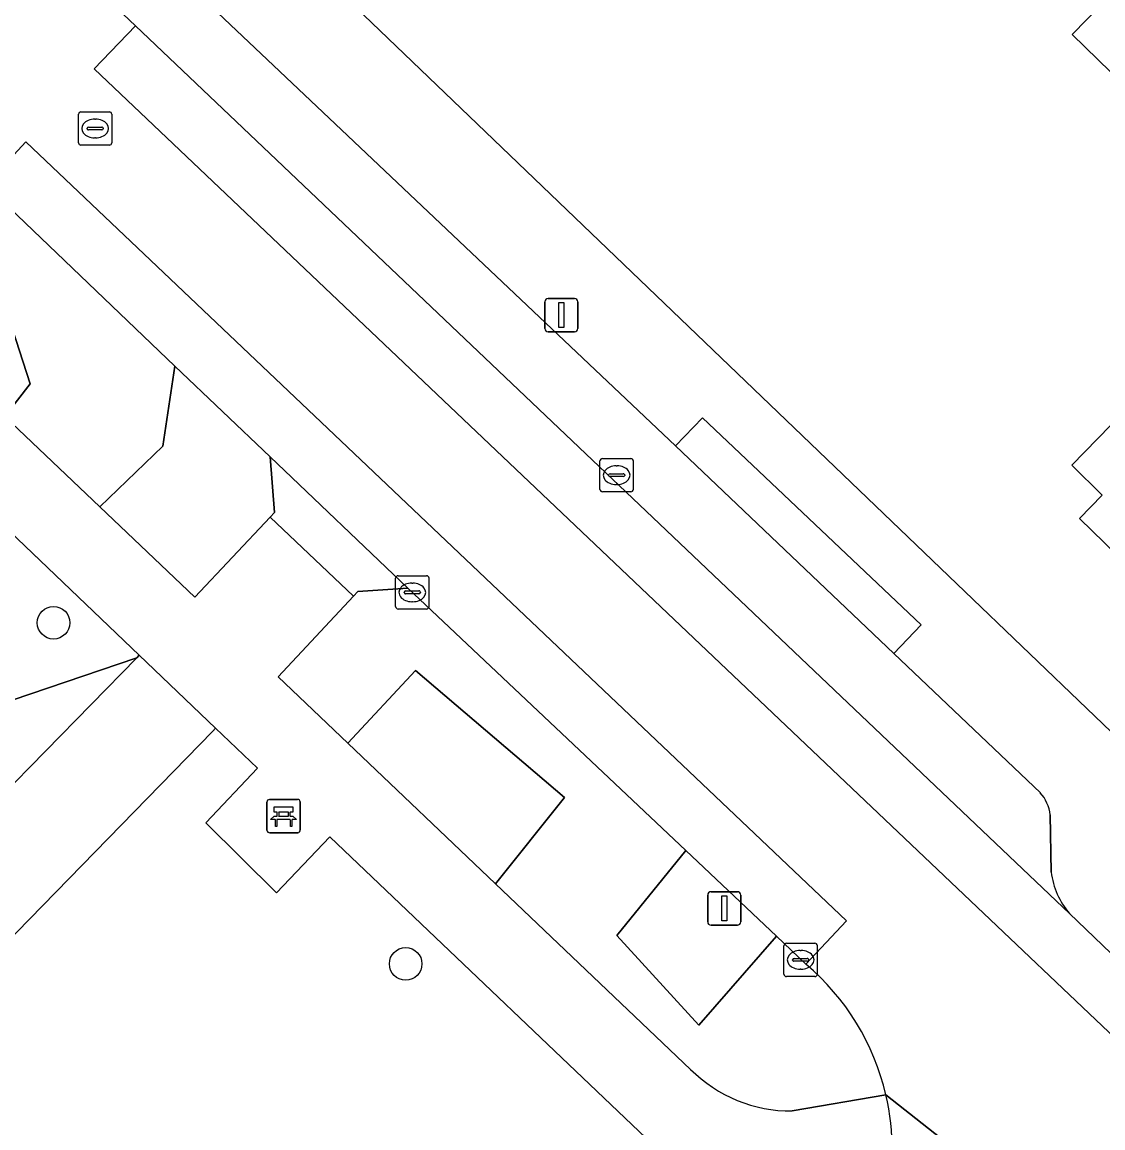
# Model space of a CAD drawing. Extents: x 161772 to 163126, y 383092 to 383917.
# Drawn here: x 162749.06 to 162781.48, y 383706.69 to 383739.86 of the extents above; entities that cross this region are included whole.
import ezdxf

# ---------------------------------------------------------------- set-up
doc = ezdxf.new("R2010")
doc.units = 0
for name, color, linetype in [('IMGEO_Bank', 7, 'Continuous'), ('IMGEO_Boom', 7, 'Continuous'), ('IMGEO_Erf', 7, 'Continuous'), ('IMGEO_Groenvoorziening', 7, 'Continuous'), ('IMGEO_Kolk', 7, 'Continuous'), ('IMGEO_Lichtmast', 7, 'Continuous'), ('IMGEO_Pand', 7, 'Continuous'), ('IMGEO_Parkeervlak_open', 7, 'Continuous'), ('IMGEO_Rijbaan_lokaal_gesloten', 7, 'Continuous'), ('IMGEO_Rijbaan_lokaal_open', 7, 'Continuous'), ('IMGEO_Rioolput', 7, 'Continuous'), ('IMGEO_Voetpad_open', 7, 'Continuous')]:
    doc.layers.add(name, color=color, linetype=linetype)

msp = doc.modelspace()

# ---------------------------------------------------------------- linework, layer by layer
at = {"layer": 'IMGEO_Bank'}
for p, q in [((162756.404, 383715.618), (162756.404, 383716.459)), ((162756.404, 383716.459), (162756.404, 383715.618)), ((162756.479, 383716.543), (162757.32, 383716.543)), ((162757.32, 383716.543), (162756.479, 383716.543)), ((162757.404, 383716.468), (162757.404, 383715.627)), ((162757.404, 383715.627), (162757.404, 383716.468)), ((162756.713, 383716.049), (162756.713, 383716.155)), ((162756.757, 383716.155), (162756.757, 383716.049)), ((162757.045, 383716.161), (162756.763, 383716.161)), ((162756.763, 383716.043), (162757.045, 383716.043)), ((162757.051, 383716.049), (162757.051, 383716.155)), ((162757.095, 383716.155), (162757.095, 383716.049)), ((162757.101, 383715.941), (162756.708, 383715.941)), ((162757.329, 383715.543), (162756.488, 383715.543)), ((162756.488, 383715.543), (162757.329, 383715.543))]:
    msp.add_line(p, q, dxfattribs=at)
for points in [[(162756.707, 383716.161), (162756.621, 383716.161), (162756.621, 383716.322), (162757.184, 383716.322), (162757.184, 383716.161), (162757.101, 383716.161)], [(162756.651, 383715.941), (162756.509, 383715.941), (162756.621, 383716.043), (162756.707, 383716.043)], [(162757.101, 383716.043), (162757.184, 383716.043), (162757.296, 383715.941), (162757.157, 383715.941)], [(162756.701, 383715.934), (162756.701, 383715.727), (162756.658, 383715.727), (162756.658, 383715.934)], [(162757.151, 383715.934), (162757.151, 383715.727), (162757.107, 383715.727), (162757.107, 383715.934)]]:
    msp.add_lwpolyline(points, dxfattribs=at)
for centre, radius, start, end in [((162756.482, 383716.465), 0.0779, 92.4484, 184.2845), ((162756.482, 383716.465), 0.0779, 92.4484, 184.2845), ((162757.326, 383716.465), 0.0779, 2.4484, 94.2845), ((162757.326, 383716.465), 0.0779, 2.4484, 94.2845), ((162756.706, 383716.154), 0.00671, 2.8957, 87.1043), ((162756.706, 383716.05), 0.00671, 272.8957, 357.1043), ((162756.763, 383716.154), 0.00671, 92.8957, 177.1043), ((162756.763, 383716.05), 0.00671, 182.8957, 267.1043), ((162757.045, 383716.154), 0.00671, 2.8957, 87.1043), ((162757.045, 383716.05), 0.00671, 272.8957, 357.1043), ((162757.102, 383716.154), 0.00671, 92.8957, 177.1043), ((162757.102, 383716.05), 0.00671, 182.8957, 267.1043), ((162756.651, 383715.934), 0.00671, 2.8957, 87.1043), ((162756.708, 383715.934), 0.00671, 92.8957, 177.1043), ((162757.1, 383715.934), 0.00671, 2.8957, 87.1043), ((162757.157, 383715.934), 0.00671, 92.8957, 177.1043), ((162757.326, 383715.621), 0.0779, 272.4484, 4.2845), ((162757.326, 383715.621), 0.0779, 272.4484, 4.2845), ((162756.482, 383715.621), 0.0779, 182.4484, 274.2845), ((162756.482, 383715.621), 0.0779, 182.4484, 274.2845)]:
    msp.add_arc(centre, radius, start, end, dxfattribs=at)
at = {"layer": 'IMGEO_Boom'}
for centre in [(162750.004, 383721.843), (162760.566, 383711.607)]:
    msp.add_circle(centre, 0.489, dxfattribs=at)
at = {"layer": 'IMGEO_Erf'}
for points in [[(162819.11, 383750), (162814.44, 383755.142), (162788.661, 383783.338), (162751.261, 383747.803), (162809.019, 383692.391), (162817.744, 383684.215), (162825.038, 383682.372), (162852.819, 383706.558), (162853.538, 383712.077), (162833.164, 383734.521)], [(162790.703, 383738.358), (162792.373, 383736.73), (162789.8, 383734.093), (162788.086, 383735.674), (162787.327, 383734.896), (162786.326, 383733.87), (162783.625, 383736.504), (162780.561, 383739.493), (162784.938, 383743.981), (162788.002, 383740.992)]]:
    msp.add_lwpolyline(points, close=True, dxfattribs=at)
msp.add_lwpolyline([(162786.022, 383719.856), (162780.775, 383724.973), (162781.459, 383725.675), (162780.545, 383726.567), (162784.036, 383730.147)], dxfattribs=at)
at = {"layer": 'IMGEO_Groenvoorziening'}
for points in [[(162747.96, 383734.971), (162747.514, 383735.4), (162746.502, 383736.088), (162744.73, 383737.414), (162741.836, 383734.404), (162746.12, 383730.334), (162746.547, 383730.762), (162745.666, 383731.867), (162745.89, 383732.706), (162746.463, 383733.266), (162748.45, 383731.643), (162749.304, 383729.012), (162748.541, 383728.033), (162751.393, 383725.323), (162753.278, 383727.138), (162753.646, 383729.546)], [(162740.225, 383732.67), (162738.053, 383734.74), (162732.076, 383730.35), (162730.153, 383728.94), (162731.209, 383727.326), (162732.613, 383725.183), (162735.501, 383725.297), (162737.446, 383723.36), (162739.426, 383723.595), (162741.165, 383722.356), (162741.159, 383721.446), (162740.376, 383720.108), (162741.863, 383717.185), (162752.502, 383720.793), (162752.577, 383720.869)], [(162746.12, 383730.334), (162748.541, 383728.033), (162749.304, 383729.012), (162748.45, 383731.643), (162746.463, 383733.266), (162745.89, 383732.706), (162745.666, 383731.867), (162746.547, 383730.762)], [(162756.636, 383725.151), (162756.5, 383726.823), (162753.646, 383729.546), (162753.278, 383727.138), (162751.393, 383725.323), (162754.244, 383722.614), (162756.5, 383725.006)], [(162758.829, 383718.235), (162763.264, 383714.013), (162765.328, 383716.604), (162760.86, 383720.414)], [(162771.685, 383712.437), (162768.966, 383715.006), (162766.904, 383712.458), (162769.357, 383709.772)]]:
    msp.add_lwpolyline(points, close=True, dxfattribs=at)
for points in [[(162768.966, 383715.006), (162760.629, 383722.883), (162759.133, 383722.776), (162759.002, 383722.636), (162756.739, 383720.225), (162758.829, 383718.235), (162760.86, 383720.414), (162765.328, 383716.604), (162763.264, 383714.013), (162769.114, 383708.444)], [(162742.901, 383710.991), (162752.502, 383720.793), (162741.863, 383717.185)], [(162758.288, 383715.416), (162756.695, 383713.739), (162754.574, 383715.837), (162756.127, 383717.477), (162754.864, 383718.683), (162754.778, 383718.595), (162745.355, 383708.935)], [(162747.515, 383687.966), (162750.714, 383690.503), (162753.155, 383692.478), (162760.348, 383698.299), (162762.774, 383700.262), (162765.638, 383702.58), (162769.038, 383705.179), (162758.288, 383715.416)], [(162772.573, 383711.598), (162771.685, 383712.437), (162769.357, 383709.772), (162766.904, 383712.458), (162768.966, 383715.006)], [(162772.16, 383707.197), (162774.969, 383707.681)]]:
    msp.add_lwpolyline(points, dxfattribs=at)
for centre, radius, start, end in [((162767.862, 383706.025), 7.298, 13.1175, 49.7902), ((162772.113, 383711.427), 4.23, 224.842, 270.6307)]:
    msp.add_arc(centre, radius, start, end, dxfattribs=at)
at = {"layer": 'IMGEO_Kolk'}
for p, q in [((162766.394, 383725.845), (162766.394, 383726.697)), ((162766.469, 383726.771), (162767.321, 383726.771)), ((162767.395, 383726.697), (162767.395, 383725.845)), ((162766.653, 383726.265), (162766.653, 383726.277)), ((162766.696, 383726.314), (162767.094, 383726.314)), ((162766.882, 383726.551), (162766.907, 383726.551)), ((162767.137, 383726.277), (162767.137, 383726.265)), ((162767.091, 383726.228), (162766.693, 383726.228)), ((162766.905, 383725.991), (162766.88, 383725.991)), ((162767.321, 383725.771), (162766.469, 383725.771)), ((162760.34, 383723.254), (162761.192, 383723.254)), ((162760.265, 383722.328), (162760.265, 383723.18)), ((162760.753, 383723.034), (162760.778, 383723.034)), ((162761.266, 383723.18), (162761.266, 383722.328)), ((162760.524, 383722.748), (162760.524, 383722.76)), ((162760.962, 383722.711), (162760.564, 383722.711)), ((162760.567, 383722.797), (162760.965, 383722.797)), ((162761.008, 383722.76), (162761.008, 383722.748)), ((162760.776, 383722.474), (162760.751, 383722.474)), ((162761.192, 383722.254), (162760.34, 383722.254)), ((162771.913, 383711.303), (162771.913, 383712.155)), ((162771.988, 383712.229), (162772.84, 383712.229)), ((162772.401, 383712.009), (162772.426, 383712.009)), ((162772.914, 383712.155), (162772.914, 383711.303)), ((162772.172, 383711.723), (162772.172, 383711.735)), ((162772.61, 383711.686), (162772.212, 383711.686)), ((162772.215, 383711.772), (162772.613, 383711.772)), ((162772.656, 383711.735), (162772.656, 383711.723)), ((162772.424, 383711.449), (162772.399, 383711.449)), ((162772.84, 383711.229), (162771.988, 383711.229))]:
    msp.add_line(p, q, dxfattribs=at)
for points in [[(162766.394, 383725.845), (162766.394, 383726.697)], [(162766.469, 383726.771), (162767.321, 383726.771)], [(162767.395, 383726.697), (162767.395, 383725.845)], [(162767.321, 383725.771), (162766.469, 383725.771)], [(162760.34, 383723.254), (162761.192, 383723.254)], [(162760.265, 383722.328), (162760.265, 383723.18)], [(162761.266, 383723.18), (162761.266, 383722.328)], [(162761.192, 383722.254), (162760.34, 383722.254)], [(162771.913, 383711.303), (162771.913, 383712.155)], [(162771.988, 383712.229), (162772.84, 383712.229)], [(162772.914, 383712.155), (162772.914, 383711.303)], [(162772.84, 383711.229), (162771.988, 383711.229)]]:
    msp.add_lwpolyline(points, dxfattribs=at)
for centre, radius, start, end in [((162766.471, 383726.695), 0.0765, 91.552, 178.448), ((162766.471, 383726.695), 0.0765, 91.552, 178.448), ((162767.319, 383726.695), 0.0765, 1.552, 88.448), ((162767.319, 383726.695), 0.0765, 1.552, 88.448), ((162766.693, 383726.274), 0.0403, 85.8775, 175.7526), ((162766.69, 383726.264), 0.0366, 178.938, 274.7102), ((162767.094, 383726.271), 0.043, 264.8664, 352.4533), ((162767.098, 383726.276), 0.0386, 1.7309, 96.639), ((162766.471, 383725.847), 0.0765, 181.552, 268.448), ((162766.471, 383725.847), 0.0765, 181.552, 268.448), ((162767.319, 383725.847), 0.0765, 271.552, 358.448), ((162767.319, 383725.847), 0.0765, 271.552, 358.448), ((162760.342, 383723.178), 0.0765, 91.552, 178.448), ((162760.342, 383723.178), 0.0765, 91.552, 178.448), ((162761.19, 383723.178), 0.0765, 1.552, 88.448), ((162761.19, 383723.178), 0.0765, 1.552, 88.448), ((162760.564, 383722.757), 0.0403, 85.8775, 175.7526), ((162760.561, 383722.747), 0.0366, 178.938, 274.7102), ((162760.965, 383722.754), 0.043, 264.8664, 352.4533), ((162760.969, 383722.759), 0.0386, 1.7309, 96.639), ((162760.342, 383722.33), 0.0765, 181.552, 268.448), ((162760.342, 383722.33), 0.0765, 181.552, 268.448), ((162761.19, 383722.33), 0.0765, 271.552, 358.448), ((162761.19, 383722.33), 0.0765, 271.552, 358.448), ((162771.99, 383712.153), 0.0765, 91.552, 178.448), ((162771.99, 383712.153), 0.0765, 91.552, 178.448), ((162772.838, 383712.153), 0.0765, 1.552, 88.448), ((162772.838, 383712.153), 0.0765, 1.552, 88.448), ((162772.212, 383711.732), 0.0403, 85.8775, 175.7526), ((162772.209, 383711.722), 0.0366, 178.938, 274.7102), ((162772.613, 383711.729), 0.043, 264.8664, 352.4533), ((162772.617, 383711.734), 0.0386, 1.7309, 96.639), ((162771.99, 383711.305), 0.0765, 181.552, 268.448), ((162771.99, 383711.305), 0.0765, 181.552, 268.448), ((162772.838, 383711.305), 0.0765, 271.552, 358.448), ((162772.838, 383711.305), 0.0765, 271.552, 358.448)]:
    msp.add_arc(centre, radius, start, end, dxfattribs=at)
for centre, major_axis, ratio, start_param, end_param in [((162766.881, 383726.271), (-0.387, 0.002), 0.722429, 4.712389, 7.853982), ((162766.906, 383726.271), (-0.39, 0.002), 0.717154, 1.570796, 4.712389), ((162760.752, 383722.754), (-0.387, 0.002), 0.722429, 4.712389, 7.853982), ((162760.777, 383722.754), (-0.39, 0.002), 0.717154, 1.570796, 4.712389), ((162772.4, 383711.729), (-0.387, 0.002), 0.722429, 4.712389, 7.853982), ((162772.425, 383711.729), (-0.39, 0.002), 0.717154, 1.570796, 4.712389)]:
    msp.add_ellipse(centre, major_axis=major_axis, ratio=ratio, start_param=start_param, end_param=end_param, dxfattribs=at)
at = {"layer": 'IMGEO_Lichtmast'}
for p, q in [((162764.84, 383731.573), (162765.63, 383731.573)), ((162765.63, 383731.573), (162764.84, 383731.573)), ((162764.74, 383730.673), (162764.74, 383731.473)), ((162764.74, 383731.473), (162764.74, 383730.673)), ((162765.73, 383731.473), (162765.73, 383730.673)), ((162765.73, 383730.673), (162765.73, 383731.473)), ((162765.63, 383730.573), (162764.84, 383730.573)), ((162764.84, 383730.573), (162765.63, 383730.573)), ((162769.625, 383712.874), (162769.625, 383713.674)), ((162769.625, 383713.674), (162769.625, 383712.874)), ((162769.725, 383713.774), (162770.515, 383713.774)), ((162770.515, 383713.774), (162769.725, 383713.774)), ((162770.615, 383713.674), (162770.615, 383712.874)), ((162770.615, 383712.874), (162770.615, 383713.674)), ((162770.515, 383712.774), (162769.725, 383712.774)), ((162769.725, 383712.774), (162770.515, 383712.774))]:
    msp.add_line(p, q, dxfattribs=at)
for points in [[(162765.16, 383731.448), (162765.31, 383731.448), (162765.31, 383730.698), (162765.16, 383730.698), (162765.16, 383731.448)], [(162770.045, 383713.649), (162770.195, 383713.649), (162770.195, 383712.899), (162770.045, 383712.899), (162770.045, 383713.649)]]:
    msp.add_lwpolyline(points, dxfattribs=at)
for centre, start, end in [((162764.84, 383731.473), 90, 180), ((162764.84, 383731.473), 90, 180), ((162765.63, 383731.473), 0, 90), ((162765.63, 383731.473), 360, 90), ((162764.84, 383730.673), 180, 270), ((162764.84, 383730.673), 180, 270), ((162765.63, 383730.673), 270, 0), ((162765.63, 383730.673), 270, 0), ((162769.725, 383713.674), 90, 180), ((162769.725, 383713.674), 90, 180), ((162770.515, 383713.674), 0, 90), ((162770.515, 383713.674), 360, 90), ((162769.725, 383712.874), 180, 270), ((162769.725, 383712.874), 180, 270), ((162770.515, 383712.874), 270, 0), ((162770.515, 383712.874), 270, 0)]:
    msp.add_arc(centre, 0.1, start, end, dxfattribs=at)
at = {"layer": 'IMGEO_Pand'}
for points in [[(162788.002, 383740.992), (162784.938, 383743.981), (162780.561, 383739.493), (162783.625, 383736.504)], [(162795.475, 383729.629), (162792.308, 383732.717), (162791.277, 383731.66), (162788.322, 383734.542), (162784.036, 383730.147), (162780.545, 383726.567), (162781.459, 383725.675), (162780.775, 383724.973), (162786.022, 383719.856), (162793.965, 383728.068)]]:
    msp.add_lwpolyline(points, close=True, dxfattribs=at)
at = {"layer": 'IMGEO_Parkeervlak_open'}
for points in [[(162749.134, 383742.913), (162752.463, 383739.749), (162780.476, 383713.125)], [(162779.603, 383716.744), (162775.211, 383720.921), (162768.661, 383727.148), (162752.521, 383742.427), (162752.051, 383742.553), (162751.305, 383742.496), (162750.586, 383742.468)], [(162779.929, 383714.361), (162779.899, 383716.082)]]:
    msp.add_lwpolyline(points, dxfattribs=at)
for centre, radius, start, end in [((162778.677, 383715.933), 1.231, 6.9558, 41.2259), ((162782.252, 383714.65), 2.341, 187.0957, 220.6485)]:
    msp.add_arc(centre, radius, start, end, dxfattribs=at)
at = {"layer": 'IMGEO_Rijbaan_lokaal_gesloten'}
for points in [[(162813.871, 383678.972), (162815.14, 383680.261), (162812.587, 383682.582), (162781.716, 383711.927), (162780.476, 383713.125), (162752.463, 383739.749), (162751.224, 383738.457)], [(162749.177, 383736.27), (162747.96, 383734.971), (162753.646, 383729.546), (162756.5, 383726.823), (162760.629, 383722.883), (162768.966, 383715.006), (162771.685, 383712.437), (162772.573, 383711.598), (162773.787, 383712.9)]]:
    msp.add_lwpolyline(points, close=True, dxfattribs=at)
at = {"layer": 'IMGEO_Rijbaan_lokaal_open'}
for points in [[(162774.969, 383707.681), (162785.725, 383699.189), (162786.289, 383698.536), (162787.499, 383699.891), (162811.761, 383676.828), (162813.871, 383678.972), (162751.224, 383738.457), (162752.463, 383739.749), (162749.134, 383742.913)], [(162744.73, 383737.414), (162746.502, 383736.088), (162747.514, 383735.4), (162747.96, 383734.971), (162749.177, 383736.27)], [(162749.177, 383736.27), (162773.787, 383712.9), (162772.573, 383711.598)], [(162786.289, 383698.536), (162785.725, 383699.189), (162774.969, 383707.681)]]:
    msp.add_lwpolyline(points, dxfattribs=at)
for centre, radius, start, end in [((162767.862, 383706.025), 7.298, 13.1175, 49.7902), ((162767.858, 383706.024), 7.302, 319.6191, 13.1202)]:
    msp.add_arc(centre, radius, start, end, dxfattribs=at)
at = {"layer": 'IMGEO_Rioolput'}
for p, q in [((162750.752, 383736.245), (162750.752, 383737.097)), ((162750.827, 383737.171), (162751.679, 383737.171)), ((162751.24, 383736.951), (162751.265, 383736.951)), ((162751.753, 383737.097), (162751.753, 383736.245)), ((162751.011, 383736.665), (162751.011, 383736.677)), ((162751.449, 383736.628), (162751.051, 383736.628)), ((162751.054, 383736.714), (162751.452, 383736.714)), ((162751.495, 383736.677), (162751.495, 383736.665)), ((162751.263, 383736.391), (162751.238, 383736.391)), ((162751.679, 383736.171), (162750.827, 383736.171))]:
    msp.add_line(p, q, dxfattribs=at)
for points in [[(162750.752, 383736.245), (162750.752, 383737.097)], [(162750.827, 383737.171), (162751.679, 383737.171)], [(162751.753, 383737.097), (162751.753, 383736.245)], [(162751.679, 383736.171), (162750.827, 383736.171)]]:
    msp.add_lwpolyline(points, dxfattribs=at)
for centre, radius, start, end in [((162750.829, 383737.095), 0.0765, 91.552, 178.448), ((162750.829, 383737.095), 0.0765, 91.552, 178.448), ((162751.677, 383737.095), 0.0765, 1.552, 88.448), ((162751.677, 383737.095), 0.0765, 1.552, 88.448), ((162751.051, 383736.674), 0.0403, 85.8775, 175.7526), ((162751.048, 383736.664), 0.0366, 178.938, 274.7102), ((162751.452, 383736.671), 0.043, 264.8664, 352.4533), ((162751.456, 383736.676), 0.0386, 1.7309, 96.639), ((162750.829, 383736.247), 0.0765, 181.552, 268.448), ((162750.829, 383736.247), 0.0765, 181.552, 268.448), ((162751.677, 383736.247), 0.0765, 271.552, 358.448), ((162751.677, 383736.247), 0.0765, 271.552, 358.448)]:
    msp.add_arc(centre, radius, start, end, dxfattribs=at)
for centre, major_axis, ratio, start_param, end_param in [((162751.239, 383736.671), (-0.387, 0.002), 0.722429, 4.712389, 7.853982), ((162751.264, 383736.671), (-0.39, 0.002), 0.717154, 1.570796, 4.712389)]:
    msp.add_ellipse(centre, major_axis=major_axis, ratio=ratio, start_param=start_param, end_param=end_param, dxfattribs=at)
at = {"layer": 'IMGEO_Voetpad_open'}
for points in [[(162817.744, 383684.215), (162809.019, 383692.391), (162751.261, 383747.803), (162749.412, 383745.661), (162752.648, 383742.561), (162752.521, 383742.427), (162768.661, 383727.148), (162769.467, 383727.993), (162776.027, 383721.779), (162775.211, 383720.921), (162779.603, 383716.744)], [(162741.835, 383738.733), (162737.373, 383735.388), (162738.053, 383734.74), (162740.225, 383732.67), (162752.577, 383720.869), (162754.864, 383718.683), (162756.127, 383717.477), (162754.574, 383715.837), (162756.695, 383713.739), (162758.288, 383715.416), (162769.038, 383705.179), (162772.642, 383702.035), (162773.42, 383701.293)], [(162769.114, 383708.444), (162763.264, 383714.013), (162758.829, 383718.235), (162756.739, 383720.225), (162759.002, 383722.636), (162756.5, 383725.006), (162754.244, 383722.614), (162751.393, 383725.323), (162748.541, 383728.033), (162746.12, 383730.334), (162741.836, 383734.404), (162744.73, 383737.414)], [(162745.355, 383708.935), (162754.778, 383718.595), (162754.864, 383718.683), (162752.577, 383720.869), (162752.502, 383720.793), (162742.901, 383710.991)], [(162779.899, 383716.082), (162779.929, 383714.361)], [(162780.476, 383713.125), (162781.716, 383711.927)], [(162774.969, 383707.681), (162772.16, 383707.197)]]:
    msp.add_lwpolyline(points, dxfattribs=at)
for points in [[(162775.211, 383720.921), (162776.027, 383721.779), (162769.467, 383727.993), (162768.661, 383727.148)], [(162756.636, 383725.151), (162756.5, 383725.006), (162759.002, 383722.636), (162759.133, 383722.776), (162760.629, 383722.883), (162756.5, 383726.823)]]:
    msp.add_lwpolyline(points, close=True, dxfattribs=at)
for centre, radius, start, end in [((162778.677, 383715.933), 1.231, 6.9558, 41.2259), ((162782.252, 383714.65), 2.341, 187.0957, 220.6485), ((162772.113, 383711.427), 4.23, 224.842, 270.6307), ((162767.858, 383706.024), 7.302, 319.6191, 13.1202)]:
    msp.add_arc(centre, radius, start, end, dxfattribs=at)

doc.saveas('drawing.dxf')
